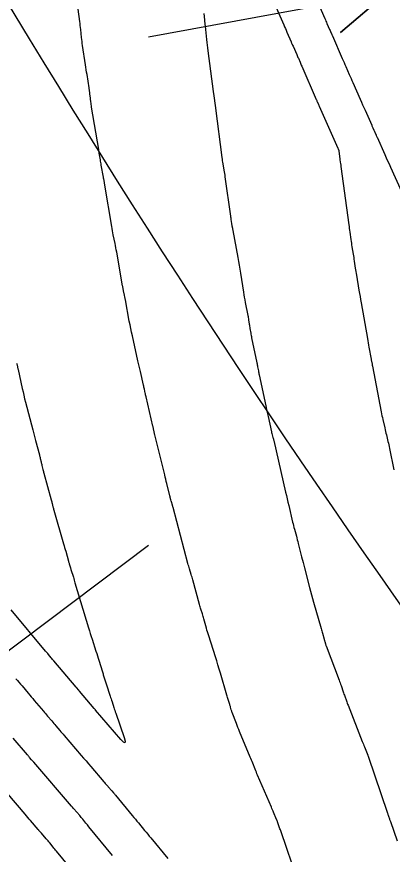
# Model space of a CAD drawing. Extents: x 954385 to 988206, y 1868364 to 1924553.
# Drawn here: x 955294.2 to 955331.1, y 1923438.6 to 1923520.9 of the extents above; entities that cross this region are included whole.
import ezdxf

# ---------------------------------------------------------------- set-up
doc = ezdxf.new("R2010")
doc.units = 0
for name, color, linetype in [('26', 7, 'Continuous'), ('6', 7, 'Continuous'), ('7', 7, 'Continuous'), ('Default', 7, 'Continuous')]:
    doc.layers.add(name, color=color, linetype=linetype)

msp = doc.modelspace()

# ---------------------------------------------------------------- linework, layer by layer
at = {"layer": '26'}
for points in [[(955307.131, 1923518.928), (955330.579, 1923523.262), (955326.015, 1923519.367), (955330.579, 1923523.262), (955324.924, 1923525.267)], [(955307.131, 1923468.928), (955247.574, 1923424.127), (955249.923, 1923429.648), (955247.574, 1923424.127), (955253.53, 1923424.854)]]:
    msp.add_lwpolyline(points, dxfattribs=at)
at = {"layer": '6'}
for points in [[(955312.591, 1923521.227), (955312.652, 1923520.594), (955312.667, 1923520.439), (955312.682, 1923520.284), (955312.698, 1923520.129), (955312.713, 1923519.974), (955312.846, 1923518.648), (955312.875, 1923518.376), (955312.905, 1923518.103), (955312.938, 1923517.831), (955312.973, 1923517.56), (955313.509, 1923513.553), (955313.511, 1923513.538), (955313.513, 1923513.522), (955313.515, 1923513.507), (955313.516, 1923513.492), (955313.523, 1923513.43), (955313.525, 1923513.415), (955313.527, 1923513.399), (955313.529, 1923513.384), (955313.531, 1923513.369), (955313.719, 1923511.952), (955313.724, 1923511.915), (955313.725, 1923511.906), (955314.36, 1923507.069), (955314.381, 1923506.911), (955314.404, 1923506.753), (955314.429, 1923506.596), (955314.455, 1923506.438), (955314.561, 1923505.809), (955314.588, 1923505.652), (955314.613, 1923505.494), (955314.637, 1923505.337), (955314.66, 1923505.179), (955315.211, 1923501.308), (955315.223, 1923501.224), (955315.234, 1923501.139), (955315.246, 1923501.055), (955315.258, 1923500.971), (955315.313, 1923500.576), (955315.321, 1923500.52), (955315.33, 1923500.464), (955315.339, 1923500.408), (955315.35, 1923500.352), (955315.392, 1923500.129), (955315.402, 1923500.073), (955315.412, 1923500.017), (955315.423, 1923499.962), (955315.433, 1923499.906), (955315.92, 1923497.253), (955315.991, 1923496.862), (955316.059, 1923496.47), (955316.125, 1923496.078), (955316.188, 1923495.685), (955316.482, 1923493.832), (955316.523, 1923493.58), (955316.566, 1923493.329), (955316.611, 1923493.078), (955316.659, 1923492.828), (955316.911, 1923491.537), (955316.931, 1923491.431), (955316.95, 1923491.326), (955316.969, 1923491.22), (955316.987, 1923491.114), (955317.056, 1923490.691), (955317.074, 1923490.585), (955317.091, 1923490.479), (955317.109, 1923490.373), (955317.126, 1923490.268), (955317.203, 1923489.803), (955317.223, 1923489.69), (955317.243, 1923489.578), (955317.265, 1923489.466), (955317.288, 1923489.354), (955317.803, 1923486.88), (955317.823, 1923486.783), (955317.842, 1923486.685), (955317.861, 1923486.588), (955317.878, 1923486.49), (955317.947, 1923486.098), (955317.965, 1923486), (955317.984, 1923485.902), (955318.003, 1923485.805), (955318.024, 1923485.707), (955318.686, 1923482.659), (955318.798, 1923482.143), (955318.91, 1923481.628), (955319.238, 1923480.116), (955319.242, 1923480.099), (955319.246, 1923480.082), (955319.25, 1923480.065), (955319.254, 1923480.048), (955319.282, 1923479.945), (955319.285, 1923479.934), (955319.389, 1923479.534), (955319.406, 1923479.467), (955319.423, 1923479.4), (955319.439, 1923479.333), (955319.455, 1923479.265), (955320.626, 1923474.186), (955320.702, 1923473.856), (955320.779, 1923473.527), (955320.856, 1923473.197), (955320.933, 1923472.868), (955321.317, 1923471.243), (955321.359, 1923471.067), (955321.403, 1923470.892), (955321.448, 1923470.717), (955321.495, 1923470.543), (955321.685, 1923469.846), (955321.731, 1923469.672), (955321.777, 1923469.497), (955321.821, 1923469.322), (955321.864, 1923469.147), (955322.056, 1923468.345), (955322.089, 1923468.211), (955322.123, 1923468.077), (955322.159, 1923467.943), (955322.196, 1923467.81), (955322.347, 1923467.277), (955322.384, 1923467.144), (955322.42, 1923467.01), (955322.455, 1923466.876), (955322.489, 1923466.742), (955322.972, 1923464.819), (955323.065, 1923464.454), (955323.161, 1923464.09), (955323.261, 1923463.727), (955323.364, 1923463.364), (955324.114, 1923460.767), (955324.147, 1923460.652), (955324.181, 1923460.537), (955324.215, 1923460.422), (955324.249, 1923460.306), (955324.421, 1923459.726), (955324.437, 1923459.671), (955324.453, 1923459.616), (955324.468, 1923459.56), (955324.483, 1923459.504), (955324.541, 1923459.281), (955324.557, 1923459.226), (955324.574, 1923459.171), (955324.592, 1923459.116), (955324.612, 1923459.062), (955325.882, 1923455.712), (955325.933, 1923455.575), (955325.984, 1923455.438), (955326.033, 1923455.3), (955326.082, 1923455.162), (955326.293, 1923454.556), (955326.332, 1923454.445), (955326.371, 1923454.334), (955326.41, 1923454.223), (955326.449, 1923454.113), (955326.605, 1923453.67), (955326.644, 1923453.559), (955326.685, 1923453.449), (955326.726, 1923453.339), (955326.769, 1923453.23), (955328.169, 1923449.681), (955328.224, 1923449.544), (955328.278, 1923449.407), (955328.332, 1923449.27), (955328.387, 1923449.133), (955328.707, 1923448.33), (955328.715, 1923448.311), (955328.722, 1923448.291), (955328.743, 1923448.233), (955330.646, 1923442.624), (955330.67, 1923442.555), (955330.693, 1923442.487), (955330.717, 1923442.418), (955330.74, 1923442.349), (955330.835, 1923442.074), (955330.859, 1923442.005), (955330.882, 1923441.936), (955330.906, 1923441.867), (955330.93, 1923441.799), (955331.585, 1923439.906)], [(955303.618, 1923438.471), (955301.288, 1923441.295), (955301.212, 1923441.387), (955301.137, 1923441.478), (955301.061, 1923441.569), (955300.986, 1923441.661), (955300.684, 1923442.026), (955300.609, 1923442.117), (955300.532, 1923442.207), (955300.456, 1923442.297), (955300.378, 1923442.387), (955299.808, 1923443.045), (955299.752, 1923443.109), (955299.659, 1923443.216), (955299.64, 1923443.238), (955299.622, 1923443.259), (955299.603, 1923443.281), (955299.585, 1923443.302), (955295.851, 1923447.643), (955295.75, 1923447.76), (955295.65, 1923447.877), (955295.448, 1923448.111), (955295.398, 1923448.169), (955295.348, 1923448.228), (955295.298, 1923448.286), (955295.248, 1923448.345), (955293.847, 1923449.991)]]:
    msp.add_lwpolyline(points, dxfattribs=at)
at = {"layer": '7'}
for points in [[(955322.725, 1923524.787), (955324.492, 1923520.714), (955324.543, 1923520.596), (955324.594, 1923520.479), (955324.645, 1923520.361), (955324.697, 1923520.244), (955324.961, 1923519.642), (955325.006, 1923519.54), (955325.051, 1923519.438), (955325.14, 1923519.235), (955325.162, 1923519.184), (955325.185, 1923519.134), (955325.207, 1923519.083), (955325.229, 1923519.032), (955326.2, 1923516.802), (955326.286, 1923516.604), (955326.372, 1923516.405), (955326.459, 1923516.207), (955326.546, 1923516.009), (955326.892, 1923515.216), (955326.979, 1923515.018), (955327.066, 1923514.819), (955327.153, 1923514.621), (955327.24, 1923514.424), (955327.965, 1923512.785), (955328.083, 1923512.517), (955328.202, 1923512.25), (955328.32, 1923511.983), (955328.439, 1923511.715), (955329.097, 1923510.231), (955329.124, 1923510.171), (955329.151, 1923510.111), (955329.177, 1923510.051), (955329.204, 1923509.991), (955329.313, 1923509.747), (955329.339, 1923509.689), (955329.365, 1923509.631), (955329.39, 1923509.573), (955329.416, 1923509.514), (955329.519, 1923509.282), (955329.545, 1923509.224), (955329.571, 1923509.166), (955329.597, 1923509.108), (955329.623, 1923509.051), (955330.39, 1923507.346), (955330.527, 1923507.042), (955330.664, 1923506.739), (955330.801, 1923506.436), (955330.938, 1923506.132), (955332.021, 1923503.734)], [(955318.813, 1923523.856), (955320.451, 1923520.092), (955320.527, 1923519.918), (955320.602, 1923519.744), (955320.678, 1923519.57), (955320.753, 1923519.396), (955321.175, 1923518.424), (955321.191, 1923518.388), (955321.206, 1923518.352), (955321.222, 1923518.317), (955321.238, 1923518.281), (955321.316, 1923518.102), (955321.363, 1923517.995), (955321.717, 1923517.19), (955321.759, 1923517.096), (955321.8, 1923517.001), (955321.841, 1923516.907), (955321.882, 1923516.813), (955322.047, 1923516.435), (955322.088, 1923516.34), (955322.129, 1923516.246), (955322.17, 1923516.152), (955322.212, 1923516.057), (955323.644, 1923512.779), (955323.668, 1923512.725), (955323.692, 1923512.67), (955323.716, 1923512.616), (955323.74, 1923512.562), (955323.836, 1923512.345), (955323.86, 1923512.291), (955323.884, 1923512.237), (955323.908, 1923512.183), (955323.932, 1923512.128), (955325.77, 1923507.986), (955325.798, 1923507.923), (955325.844, 1923507.82), (955325.852, 1923507.799), (955325.859, 1923507.777), (955325.864, 1923507.755), (955325.868, 1923507.733), (955325.964, 1923506.911), (955325.967, 1923506.89), (955325.972, 1923506.849), (955325.975, 1923506.828), (955326.034, 1923506.438), (955326.044, 1923506.371), (955326.054, 1923506.304), (955326.063, 1923506.236), (955326.073, 1923506.169), (955326.844, 1923500.465), (955326.868, 1923500.283), (955326.893, 1923500.101), (955326.918, 1923499.919), (955326.943, 1923499.737), (955327.046, 1923499), (955327.071, 1923498.823), (955327.098, 1923498.646), (955327.125, 1923498.469), (955327.154, 1923498.292), (955327.272, 1923497.576), (955327.3, 1923497.404), (955327.327, 1923497.232), (955327.354, 1923497.06), (955327.379, 1923496.887), (955327.48, 1923496.198), (955327.505, 1923496.026), (955327.532, 1923495.853), (955327.56, 1923495.681), (955327.589, 1923495.51), (955327.843, 1923494.016), (955327.896, 1923493.71), (955327.949, 1923493.404), (955328.002, 1923493.098), (955328.055, 1923492.793), (955328.674, 1923489.276), (955328.711, 1923489.062), (955328.749, 1923488.848), (955328.787, 1923488.634), (955328.824, 1923488.42), (955329.033, 1923487.234), (955329.042, 1923487.186), (955329.051, 1923487.137), (955329.061, 1923487.089), (955329.071, 1923487.041), (955329.133, 1923486.754), (955329.137, 1923486.739), (955329.157, 1923486.637), (955329.164, 1923486.602), (955329.171, 1923486.568), (955330.029, 1923482.081), (955330.067, 1923481.887), (955330.107, 1923481.693), (955330.149, 1923481.5), (955330.192, 1923481.307), (955330.382, 1923480.483), (955330.421, 1923480.316), (955330.459, 1923480.149), (955330.498, 1923479.983), (955330.538, 1923479.817), (955330.695, 1923479.151), (955330.733, 1923478.984), (955330.771, 1923478.818), (955330.807, 1923478.651), (955330.842, 1923478.483), (955331.276, 1923476.378)], [(955321.803, 1923436.073), (955320.18, 1923440.791), (955320.146, 1923440.891), (955320.111, 1923440.991), (955320.077, 1923441.091), (955320.043, 1923441.192), (955319.839, 1923441.792), (955319.786, 1923441.926), (955319.777, 1923441.949), (955319.768, 1923441.971), (955319.758, 1923441.993), (955319.749, 1923442.015), (955319.449, 1923442.712), (955319.395, 1923442.836), (955319.342, 1923442.96), (955319.289, 1923443.083), (955319.235, 1923443.207), (955317.877, 1923446.357), (955317.814, 1923446.505), (955317.752, 1923446.653), (955317.692, 1923446.802), (955317.632, 1923446.952), (955317.398, 1923447.551), (955317.339, 1923447.7), (955317.279, 1923447.849), (955317.219, 1923447.998), (955317.157, 1923448.146), (955316.105, 1923450.648), (955316.023, 1923450.846), (955315.942, 1923451.045), (955315.864, 1923451.244), (955315.787, 1923451.445), (955315.378, 1923452.521), (955315.355, 1923452.585), (955315.332, 1923452.65), (955315.311, 1923452.714), (955315.291, 1923452.779), (955315.213, 1923453.04), (955315.194, 1923453.105), (955315.173, 1923453.17), (955315.153, 1923453.235), (955315.132, 1923453.3), (955314.969, 1923453.799), (955314.935, 1923453.904), (955314.902, 1923454.009), (955314.87, 1923454.114), (955314.839, 1923454.22), (955314.21, 1923456.397), (955314.094, 1923456.794), (955313.975, 1923457.191), (955313.853, 1923457.587), (955313.729, 1923457.982), (955313.068, 1923460.057), (955313.008, 1923460.247), (955312.95, 1923460.438), (955312.893, 1923460.629), (955312.838, 1923460.82), (955312.579, 1923461.736), (955312.546, 1923461.853), (955312.511, 1923461.97), (955312.476, 1923462.087), (955312.44, 1923462.203), (955312.294, 1923462.669), (955312.258, 1923462.786), (955312.224, 1923462.903), (955312.19, 1923463.02), (955312.157, 1923463.138), (955311.5, 1923465.549), (955311.462, 1923465.685), (955311.424, 1923465.821), (955311.384, 1923465.957), (955311.343, 1923466.092), (955311.178, 1923466.633), (955311.138, 1923466.769), (955311.099, 1923466.904), (955311.061, 1923467.041), (955311.024, 1923467.177), (955309.569, 1923472.669), (955309.553, 1923472.729), (955309.536, 1923472.788), (955309.519, 1923472.848), (955309.502, 1923472.908), (955309.407, 1923473.23), (955309.397, 1923473.265), (955309.387, 1923473.299), (955309.355, 1923473.414), (955309.286, 1923473.655), (955309.274, 1923473.696), (955309.263, 1923473.737), (955309.252, 1923473.778), (955309.242, 1923473.819), (955308.947, 1923475.016), (955308.894, 1923475.23), (955308.842, 1923475.443), (955308.789, 1923475.656), (955308.737, 1923475.87), (955307.766, 1923479.82), (955307.749, 1923479.89), (955307.732, 1923479.961), (955307.716, 1923480.032), (955307.701, 1923480.104), (955307.642, 1923480.388), (955307.627, 1923480.46), (955307.611, 1923480.531), (955307.595, 1923480.602), (955307.579, 1923480.673), (955306.901, 1923483.539), (955306.879, 1923483.634), (955306.858, 1923483.729), (955306.837, 1923483.825), (955306.818, 1923483.92), (955306.742, 1923484.303), (955306.723, 1923484.399), (955306.702, 1923484.495), (955306.682, 1923484.59), (955306.66, 1923484.685), (955306.345, 1923486.038), (955306.286, 1923486.296), (955306.227, 1923486.553), (955306.168, 1923486.811), (955306.11, 1923487.068), (955305.557, 1923489.524), (955305.477, 1923489.889), (955305.4, 1923490.255), (955305.327, 1923490.621), (955305.258, 1923490.989), (955304.877, 1923493.07), (955304.865, 1923493.132), (955304.853, 1923493.194), (955304.84, 1923493.256), (955304.827, 1923493.318), (955304.771, 1923493.566), (955304.757, 1923493.627), (955304.744, 1923493.689), (955304.732, 1923493.752), (955304.72, 1923493.814), (955304.657, 1923494.149), (955304.643, 1923494.226), (955304.629, 1923494.303), (955304.615, 1923494.379), (955304.602, 1923494.456), (955304.017, 1923497.776), (955303.979, 1923497.987), (955303.94, 1923498.197), (955303.899, 1923498.407), (955303.857, 1923498.616), (955303.685, 1923499.454), (955303.643, 1923499.664), (955303.603, 1923499.874), (955303.565, 1923500.084), (955303.529, 1923500.295), (955302.854, 1923504.362), (955302.844, 1923504.426), (955302.832, 1923504.489), (955302.821, 1923504.552), (955302.809, 1923504.615), (955302.741, 1923504.96), (955302.735, 1923504.992), (955302.728, 1923505.023), (955302.715, 1923505.086), (955302.712, 1923505.102), (955302.709, 1923505.118), (955302.706, 1923505.133), (955302.703, 1923505.149), (955302.499, 1923506.329), (955302.477, 1923506.455), (955302.456, 1923506.581), (955302.435, 1923506.707), (955302.413, 1923506.834), (955302.329, 1923507.339), (955302.308, 1923507.465), (955302.287, 1923507.591), (955302.266, 1923507.718), (955302.245, 1923507.844), (955301.55, 1923512.017), (955301.529, 1923512.144), (955301.51, 1923512.271), (955301.492, 1923512.399), (955301.476, 1923512.526), (955301.396, 1923513.169), (955301.388, 1923513.231), (955301.38, 1923513.293), (955301.373, 1923513.354), (955301.365, 1923513.416), (955301.336, 1923513.663), (955301.328, 1923513.725), (955301.32, 1923513.787), (955301.311, 1923513.849), (955301.302, 1923513.91), (955301.097, 1923515.215), (955301.06, 1923515.454), (955301.023, 1923515.692), (955300.987, 1923515.93), (955300.951, 1923516.168), (955300.665, 1923518.085), (955300.637, 1923518.28), (955300.611, 1923518.476), (955300.587, 1923518.671), (955300.565, 1923518.867), (955300.48, 1923519.652), (955300.459, 1923519.848), (955300.435, 1923520.044), (955300.41, 1923520.239), (955300.384, 1923520.435), (955300.113, 1923522.373)], [(955294.169, 1923486.852), (955294.186, 1923486.784), (955294.256, 1923486.506), (955294.273, 1923486.437), (955294.29, 1923486.368), (955294.306, 1923486.299), (955294.321, 1923486.229), (955294.729, 1923484.362), (955294.803, 1923484.028), (955294.881, 1923483.695), (955294.963, 1923483.362), (955295.048, 1923483.031), (955295.759, 1923480.312), (955295.828, 1923480.047), (955295.898, 1923479.782), (955295.968, 1923479.518), (955296.038, 1923479.253), (955296.417, 1923477.837), (955296.439, 1923477.752), (955296.461, 1923477.666), (955296.482, 1923477.581), (955296.502, 1923477.495), (955296.583, 1923477.152), (955296.604, 1923477.066), (955296.624, 1923476.98), (955296.644, 1923476.894), (955296.664, 1923476.808), (955296.758, 1923476.412), (955296.781, 1923476.317), (955296.805, 1923476.223), (955296.829, 1923476.128), (955296.855, 1923476.035), (955297.581, 1923473.407), (955297.603, 1923473.324), (955297.625, 1923473.241), (955297.647, 1923473.158), (955297.667, 1923473.075), (955297.75, 1923472.741), (955297.77, 1923472.658), (955297.792, 1923472.575), (955297.815, 1923472.492), (955297.838, 1923472.409), (955298.789, 1923469.099), (955298.842, 1923468.914), (955298.895, 1923468.73), (955298.947, 1923468.546), (955298.999, 1923468.361), (955299.273, 1923467.384), (955299.292, 1923467.319), (955299.311, 1923467.255), (955299.33, 1923467.19), (955299.349, 1923467.126), (955299.466, 1923466.744), (955299.472, 1923466.721), (955299.499, 1923466.626), (955299.504, 1923466.61), (955299.509, 1923466.594), (955299.513, 1923466.577), (955299.518, 1923466.561), (955299.753, 1923465.806), (955299.794, 1923465.675), (955299.834, 1923465.543), (955299.874, 1923465.412), (955299.914, 1923465.28), (955301.247, 1923460.829), (955301.33, 1923460.554), (955301.415, 1923460.28), (955301.501, 1923460.006), (955301.589, 1923459.733), (955301.975, 1923458.54), (955302.047, 1923458.317), (955302.118, 1923458.095), (955302.188, 1923457.872), (955302.257, 1923457.649), (955302.61, 1923456.505), (955302.64, 1923456.408), (955302.67, 1923456.311), (955302.7, 1923456.214), (955302.73, 1923456.117), (955302.851, 1923455.729), (955302.882, 1923455.632), (955302.913, 1923455.536), (955302.944, 1923455.439), (955302.976, 1923455.343), (955303.374, 1923454.138), (955303.42, 1923453.999), (955303.465, 1923453.86), (955303.511, 1923453.72), (955303.555, 1923453.58), (955303.733, 1923453.021), (955303.778, 1923452.881), (955303.824, 1923452.742), (955303.87, 1923452.602), (955303.918, 1923452.463), (955304.744, 1923450.049), (955304.84, 1923449.702), (955304.82, 1923449.556), (955304.685, 1923449.613), (955304.433, 1923449.871), (955301.943, 1923452.763), (955301.921, 1923452.788), (955301.9, 1923452.814), (955301.834, 1923452.89), (955301.812, 1923452.916), (955300.361, 1923454.616), (955300.334, 1923454.648), (955300.306, 1923454.68), (955300.279, 1923454.712), (955300.252, 1923454.744), (955300.089, 1923454.937), (955300.034, 1923455.001), (955297.846, 1923457.584), (955297.778, 1923457.665), (955297.709, 1923457.746), (955297.641, 1923457.828), (955297.572, 1923457.909), (955297.299, 1923458.235), (955297.231, 1923458.317), (955297.163, 1923458.399), (955297.094, 1923458.48), (955297.026, 1923458.562), (955293.624, 1923462.615)], [(955294.106, 1923455.845), (955294.256, 1923455.666), (955294.407, 1923455.487), (955294.557, 1923455.308), (955294.708, 1923455.13), (955295.312, 1923454.417), (955295.463, 1923454.239), (955295.614, 1923454.06), (955295.765, 1923453.882), (955295.916, 1923453.704), (955296.812, 1923452.647), (955296.913, 1923452.528), (955297.015, 1923452.409), (955297.116, 1923452.289), (955297.218, 1923452.17), (955297.626, 1923451.692), (955297.727, 1923451.574), (955297.828, 1923451.455), (955297.929, 1923451.337), (955298.03, 1923451.219), (955298.433, 1923450.745), (955298.534, 1923450.626), (955298.635, 1923450.508), (955298.736, 1923450.39), (955298.838, 1923450.272), (955300.526, 1923448.311), (955300.763, 1923448.036), (955300.999, 1923447.761), (955301.236, 1923447.486), (955301.473, 1923447.211), (955302.758, 1923445.717), (955302.825, 1923445.638), (955302.893, 1923445.56), (955302.961, 1923445.482), (955303.028, 1923445.404), (955303.344, 1923445.041), (955303.39, 1923444.989), (955303.435, 1923444.936), (955303.481, 1923444.883), (955303.527, 1923444.83), (955303.71, 1923444.619), (955303.755, 1923444.567), (955303.801, 1923444.514), (955303.845, 1923444.46), (955303.89, 1923444.406), (955305.552, 1923442.395), (955305.704, 1923442.212), (955305.855, 1923442.029), (955306.007, 1923441.846), (955306.158, 1923441.662), (955306.763, 1923440.929), (955306.915, 1923440.745), (955307.066, 1923440.562), (955307.218, 1923440.379), (955307.371, 1923440.197), (955309.057, 1923438.181)], [(955300.42, 1923436.077), (955298.097, 1923438.89), (955298.014, 1923438.991), (955297.931, 1923439.092), (955297.847, 1923439.193), (955297.764, 1923439.294), (955297.431, 1923439.699), (955297.347, 1923439.8), (955297.263, 1923439.9), (955297.178, 1923440), (955297.092, 1923440.099), (955296.607, 1923440.658), (955296.53, 1923440.747), (955296.401, 1923440.897), (955296.375, 1923440.926), (955296.349, 1923440.956), (955296.323, 1923440.986), (955296.298, 1923441.016), (955295.545, 1923441.894), (955295.411, 1923442.05), (955295.277, 1923442.206), (955295.143, 1923442.362), (955295.008, 1923442.518), (955292.336, 1923445.63)]]:
    msp.add_lwpolyline(points, dxfattribs=at)
at = {"layer": 'Default'}
msp.add_arc((956111.568, 1924014.493), 954.93, 205.346268, 226.414195, dxfattribs=at)

doc.saveas('drawing.dxf')
